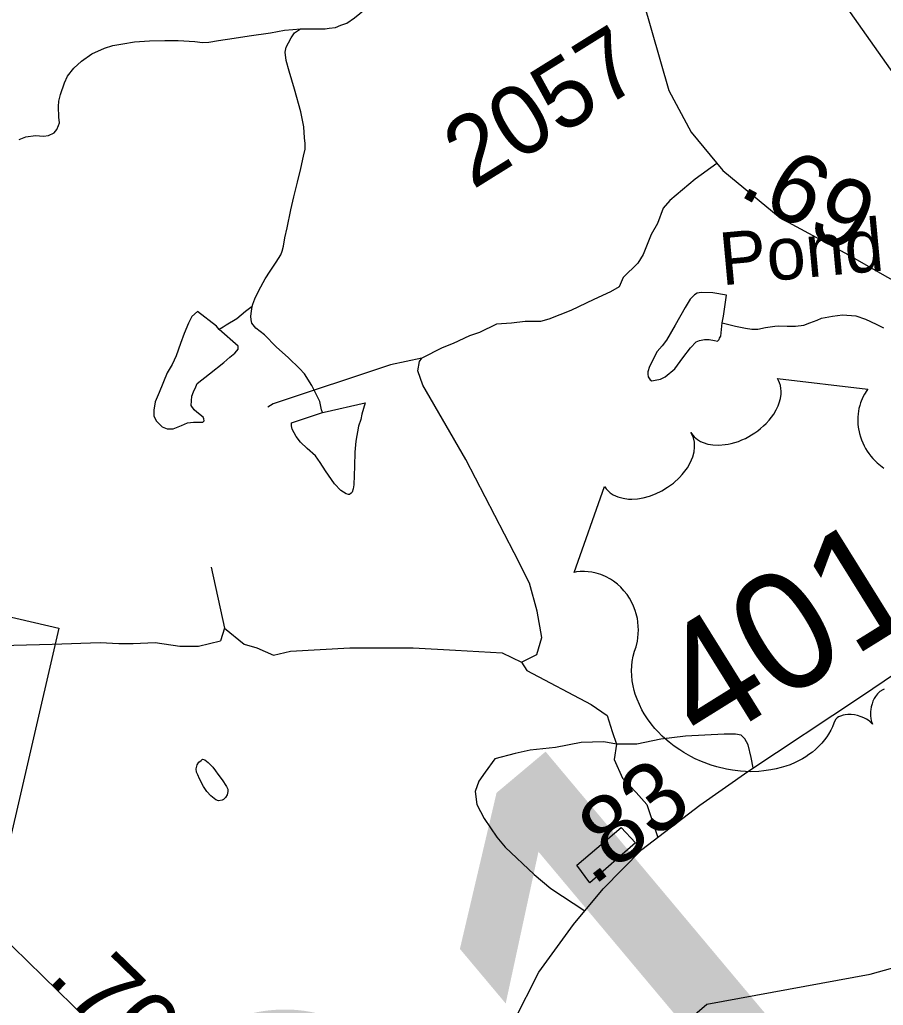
# Model space of a CAD drawing. Extents: x 2001466 to 31450019, y -30647475 to 847247.
# Drawn here: x 2169733 to 2172852, y 802175 to 805733 of the extents above; entities that cross this region are included whole.
import ezdxf

# ---------------------------------------------------------------- set-up
doc = ezdxf.new("R2010")
doc.units = 0
for name, color, linetype in [('Exist Boundary Political CountyLine', 7, 'Continuous'), ('Exist Hydrographic Creek Single Shore', 7, 'Continuous'), ('Exist Hydrographic Misc Water Feature', 7, 'Continuous'), ('Exist Road Non-System Type 51', 7, 'Continuous'), ('Exist Road Primary NC Attributed', 7, 'Continuous'), ('Exist Road Primary NC Service Mileage Hundredths English Label', 7, 'Continuous'), ('Exist Road Primary NC Shield CELL', 7, 'Continuous'), ('Exist Road Primary US Attributed', 7, 'Continuous'), ('Exist Road Primary US Mileage Hundredths English Label', 7, 'Continuous'), ('Exist Road Primary US Shield CELL', 7, 'Continuous'), ('Exist Road Primary US Shield Number Label', 7, 'Continuous'), ('Exist Road Secondary Mileage Hundredths English Label', 7, 'Continuous'), ('Exist Road Secondary Structure Culvert Number Label', 7, 'Continuous'), ('Exist Road Secondary Structure Standard Bridge Number Label', 7, 'Continuous'), ('Exist Road Secondary Type 51 Attributed', 7, 'Continuous'), ('Exist Road Secondary Type 51 Label', 7, 'Continuous'), ('Exist Road Secondary Type 51 Number Label', 7, 'Continuous')]:
    doc.layers.add(name, color=color, linetype=linetype)

msp = doc.modelspace()

# ---------------------------------------------------------------- linework, layer by layer
at = {"layer": 'Exist Boundary Political CountyLine'}
msp.add_lwpolyline([(2192034.4, 787592.5), (2192017, 787600), (2191946.5, 788439.9), (2191463.2, 794429.1), (2179298.2, 796463.3), (2169375.3, 810513.7), (2153809.3, 818455.4), (2147151.2, 821629.4), (2135812.5, 826366.6), (2133839.4, 827270.1)], dxfattribs=at)
at = {"layer": 'Exist Hydrographic Creek Single Shore'}
for points in [[(2170747.4, 805699.8), (2170761.3, 805699.7), (2170815.3, 805700), (2170837, 805700), (2170851.3, 805702.3), (2170873.5, 805704.2), (2170893.6, 805712.6), (2170915.3, 805720.6), (2170943, 805738.8), (2170980.9, 805770.8), (2171014.8, 805805), (2171052.5, 805837.4), (2171090, 805867.5), (2171134.3, 805897.7), (2171164, 805926), (2171185.6, 805945.9), (2171199.7, 805962), (2171215.5, 805988)], [(2169731.8, 805300), (2169755.5, 805310.2), (2169790, 805314.3), (2169819.7, 805312.6), (2169838, 805314.7), (2169857.9, 805324.7), (2169867.5, 805336.6), (2169873.2, 805350.8), (2169877.5, 805360.7), (2169875.3, 805380.9), (2169873.2, 805419), (2169875.3, 805438.9), (2169880.8, 805462.8), (2169894.8, 805505), (2169906.3, 805528.8), (2169928.4, 805557.1), (2169956.3, 805583.3), (2169994, 805609.2), (2170040, 805629.4), (2170070.1, 805639.9), (2170105.6, 805645.9), (2170147.8, 805652.1), (2170201.7, 805656.5), (2170257.9, 805657), (2170305.5, 805657.1), (2170365.8, 805653.6), (2170393.9, 805649.8), (2170416, 805651.7), (2170451.9, 805658), (2170507.7, 805666.2), (2170561.6, 805674.7), (2170639.5, 805684.9), (2170689.6, 805695.1), (2170719.3, 805697.5), (2170747.4, 805699.8)], [(2172805.3, 802287.5), (2172938.4, 802324.2), (2173112.2, 802540.4), (2173245.3, 802590.2), (2173820.3, 802502.9), (2174204.4, 802531.1), (2174427.2, 802697), (2174499.2, 802718.5), (2174664.4, 802698.7), (2174713.7, 802676.5), (2174789, 802669.1), (2174859.3, 802670.4), (2174898.8, 802692.8)]]:
    msp.add_lwpolyline(points, dxfattribs=at)
at = {"layer": 'Exist Hydrographic Misc Water Feature'}
for points in [[(2170573.1, 804696.9), (2170574.9, 804705.1), (2170582.9, 804725), (2170596.9, 804754.9), (2170620.5, 804797.2), (2170638.3, 804825.4), (2170660.2, 804857.3), (2170676, 804883.4), (2170681.8, 804897.5), (2170686.1, 804915.5), (2170691.4, 804945.5), (2170699.6, 804981.6), (2170712.7, 805045.8), (2170723, 805093.7), (2170736.7, 805145.6), (2170748.4, 805195.8), (2170757.8, 805239.7), (2170763.8, 805265.6), (2170763.8, 805285.9), (2170761.5, 805305.7), (2170759.3, 805345.8), (2170749.2, 805399.7), (2170726.3, 805481.4), (2170706.2, 805547.4), (2170695.9, 805585.5), (2170691.6, 805615.3), (2170695.9, 805633.3), (2170703.7, 805649.6), (2170713.5, 805667.6), (2170725.4, 805685.7), (2170747.4, 805699.8)], [(2172270.9, 804638.5), (2172274.8, 804662.3), (2172286.3, 804738.4), (2172236.1, 804746.4), (2172194.2, 804747.9), (2172180.3, 804745.9), (2172170.4, 804739.7), (2172154.7, 804723.9), (2172136.4, 804693.7), (2172101.1, 804629.3), (2172069.6, 804575.3), (2172053.6, 804555.4), (2172035.7, 804535.3), (2172008, 804481.1), (2172002.1, 804460.9), (2172001.9, 804452.8), (2172003.7, 804443.2), (2172010.1, 804432.9), (2172015.8, 804429.2), (2172028.1, 804431), (2172048, 804435.3), (2172064.2, 804443.4), (2172099.9, 804471.7), (2172127.8, 804511.7), (2172155.5, 804547.7), (2172177, 804570), (2172189.1, 804574.2), (2172207.1, 804578), (2172223.6, 804578.3), (2172243.2, 804574.2), (2172253.5, 804572.2), (2172259.2, 804578.2), (2172261.1, 804582.4), (2172265, 804590.3), (2172270.9, 804638.5)], [(2170453.5, 804614.3), (2170443.7, 804626.4), (2170375.2, 804679.7), (2170355.1, 804661.6), (2170343.6, 804637.4), (2170327.8, 804599.7), (2170313.9, 804563.6), (2170297.9, 804519.4), (2170284.6, 804487.3), (2170266.3, 804457.3), (2170236.8, 804387), (2170223.1, 804353), (2170217.3, 804323.1), (2170217.5, 804301.2), (2170227.6, 804283), (2170247.7, 804263.3), (2170265.5, 804255.3), (2170287.7, 804255.2), (2170317.6, 804267.7), (2170339.7, 804277.8), (2170361.3, 804279.8), (2170381.8, 804279.9), (2170395.3, 804279.9), (2170399.4, 804284.1), (2170399, 804291.9), (2170395.5, 804298.1), (2170373.2, 804315.7), (2170363.1, 804323.7), (2170353.1, 804339.9), (2170355.3, 804373.6), (2170360.9, 804389.8), (2170369.1, 804407.6), (2170374.8, 804419.7), (2170418.5, 804454.1), (2170470.2, 804494.6), (2170492.1, 804514.4), (2170509.9, 804528.7), (2170517.9, 804536.8), (2170522, 804542.7), (2170522, 804550.5), (2170521.8, 804554.5), (2170453.5, 804614.3)], [(2170573.1, 804696.9), (2170549.3, 804679), (2170517.3, 804652.6), (2170479.6, 804630.3), (2170467.7, 804622.3), (2170453.5, 804614.3)], [(2170826.9, 804314.4), (2170823, 804324.4), (2170816.9, 804354.5), (2170807.1, 804376.3), (2170788.8, 804412.3), (2170762.1, 804454.1), (2170744.3, 804473.8), (2170704.1, 804511.5), (2170659.8, 804551.5), (2170617.4, 804595.3), (2170585.6, 804619.1), (2170571.2, 804636.7), (2170569.4, 804648.7), (2170567.6, 804662.8), (2170570.8, 804681), (2170573.1, 804696.9)], [(2172270.9, 804638.5), (2172319.1, 804626.8), (2172355.2, 804618.9), (2172377.1, 804615.2), (2172399.1, 804615.1), (2172427, 804621.5), (2172460.8, 804625.7), (2172474.7, 804627.6), (2172504.7, 804625.9), (2172534.8, 804625.8), (2172564.8, 804630.2), (2172586.5, 804638.3), (2172612.9, 804648.5), (2172628.7, 804654.6), (2172668.3, 804662.8), (2172704.8, 804666.7), (2172752.6, 804663.1), (2172788.5, 804651.1), (2172826.8, 804633.6), (2172852.9, 804619.9)], [(2170826.9, 804314.4), (2170833.1, 804316.3), (2170980.5, 804349.2), (2170969.2, 804309.2), (2170965.4, 804289.1), (2170957.1, 804265.1), (2170947.7, 804211), (2170943.6, 804171.1), (2170942.2, 804121), (2170940.5, 804053), (2170938.3, 804039.2), (2170934.6, 804027.2), (2170930.5, 804022.9), (2170924.8, 804018.9), (2170920.9, 804019.1), (2170912.9, 804021.1), (2170892.8, 804033.1), (2170870.6, 804056.7), (2170838.2, 804104.6), (2170818.1, 804134.5), (2170801.7, 804158.4), (2170771.6, 804184.1), (2170748, 804207.9), (2170731.8, 804227.9), (2170717.4, 804253.9), (2170715.6, 804266), (2170715, 804277.8), (2170826.9, 804314.4)], [(2170464.6, 802988.6), (2170480.6, 802964.7), (2170484.5, 802954.8), (2170485.3, 802947), (2170482.9, 802934.7), (2170476.9, 802924.7), (2170473, 802920.9), (2170468.9, 802917), (2170465, 802914.8), (2170451.3, 802912.8), (2170441.2, 802916.8), (2170423.2, 802930.4), (2170409.3, 802946.3), (2170396.9, 802964.4), (2170382.8, 802992.5), (2170376.2, 803006.5), (2170372.3, 803016.4), (2170370.5, 803028.5), (2170374.6, 803042.4), (2170380.5, 803052.1), (2170388.3, 803058.2), (2170394.1, 803062.6), (2170402.3, 803060.5), (2170414.2, 803050.7), (2170430.6, 803034.4), (2170440.6, 803020.7), (2170448.4, 803008.6), (2170464.6, 802988.6)], [(2171792.3, 802616.3), (2171746, 802680.1), (2171905.1, 802817.1), (2171957.4, 802761.3), (2171792.3, 802616.3)], [(2171199.3, 801995.9), (2171258.2, 801889.7), (2171425.3, 801791.1), (2172040.2, 802027.8), (2172215.3, 802178.4), (2172805.3, 802287.5)]]:
    msp.add_lwpolyline(points, dxfattribs=at)
at = {"layer": 'Exist Road Non-System Type 51'}
for points in [[(2172251.5, 805213.9), (2172173.1, 805156.4), (2172081.4, 805080), (2172057, 805052.5), (2172036.8, 804997.3), (2172014.2, 804957.7), (2171984.7, 804884.4), (2171965.3, 804853.7), (2171913.4, 804801.7), (2171898.1, 804768.1), (2171867.5, 804749.8), (2171806.4, 804722.2), (2171723.9, 804682.5), (2171644.5, 804651.9), (2171613.9, 804642.7), (2171559, 804642.7), (2171510.1, 804636.6), (2171455.1, 804633.6), (2171394, 804603), (2171357.3, 804590.8), (2171299.2, 804563.2), (2171259.5, 804548), (2171186.2, 804511.3)], [(2171186.2, 804511.3), (2171073.1, 804486.8), (2170648.4, 804346.2), (2170630.1, 804333.9)], [(2171619.1, 803502.3), (2171601.7, 803597.1), (2171574.2, 803698), (2171519.2, 803808), (2171345.1, 804144.4), (2171189.2, 804413.4), (2171170.9, 804465.4), (2171177, 804499), (2171186.2, 804511.3)], [(2170424.5, 803756.1), (2170473.4, 803535.9), (2170458.1, 803490)], [(2170473.4, 803535.9), (2170543.6, 803477.8), (2170589.5, 803465.6), (2170650.6, 803438.1), (2170711.7, 803453.4), (2170925.6, 803465.6), (2171154.7, 803465.6), (2171307.5, 803456.4), (2171475.5, 803447.2), (2171545.8, 803413.6), (2171600.8, 803441.1), (2171619.1, 803502.3)], [(2169441, 803430), (2169449.8, 803450.3), (2169455.9, 803465.6), (2169636.2, 803471.7), (2169712.6, 803474.8), (2169850.1, 803477.8), (2170024.2, 803483.9), (2170091.4, 803480.9), (2170143.4, 803480.9), (2170222.8, 803483.9), (2170311.4, 803471.7), (2170378.6, 803471.7), (2170458.1, 803490)], [(2171545.8, 803413.6), (2171565.1, 803383), (2171797.3, 803260.7), (2171855.3, 803221), (2171873.7, 803162.9), (2171888.9, 803117)], [(2172382.8, 803031.3), (2172375.4, 803068.8), (2172364.7, 803114.7), (2172352.2, 803136.6), (2172339.5, 803149.3), (2172318.1, 803154), (2172278, 803153.2), (2172138.1, 803146.8), (2172048.5, 803135.4), (2171962.7, 803117.9), (2171888.9, 803117)], [(2171888.9, 803117), (2171843.1, 803126.2), (2171760.6, 803123.1), (2171668.9, 803104.8), (2171577.3, 803095.6), (2171522.3, 803083.4), (2171449.1, 803064.6)], [(2171888.9, 803117), (2171879.8, 803062), (2171910.3, 802994.7), (2171959.2, 802942.7), (2171998.9, 802899.9), (2172037.7, 802781)], [(2171449.1, 803064.6), (2171414.5, 803016.5), (2171391.1, 802984.2), (2171377.8, 802946), (2171384.7, 802900), (2171411.4, 802848.6), (2171456.6, 802781.3), (2171487.1, 802745.7), (2171590.9, 802647.4), (2171651.6, 802596.6), (2171774.8, 802515.8)]]:
    msp.add_lwpolyline(points, dxfattribs=at)
at = {"layer": 'Exist Road Primary NC Attributed'}
msp.add_lwpolyline([(2170935, 800673), (2170864.4, 800777.6), (2170616.4, 801194.2), (2170487.5, 801396.2), (2170135, 801949.1), (2170034.1, 802068.4), (2169490.6, 802597), (2169262.1, 802818.4), (2168818.3, 803246), (2168609.2, 803488.1)], dxfattribs=at)
at = {"layer": 'Exist Road Primary NC Shield CELL'}
msp.add_lwpolyline([(2168743.9, 802831.9), (2168957.1, 803749.4), (2169874.5, 803536.2), (2169661.3, 802618.8)], close=True, dxfattribs=at)
at = {"layer": 'Exist Road Primary US Attributed'}
msp.add_lwpolyline([(2170935, 800673), (2171010.4, 800871.3), (2171236.5, 801474.1), (2171518.5, 802115.8), (2171608.5, 802294), (2171733.7, 802466.8), (2171840.7, 802594.5), (2171980.5, 802737.5), (2172189.6, 802896.8), (2172363.4, 803018.5), (2172773.1, 803290.4), (2173148.8, 803544.7), (2173463.6, 803756.9), (2173654.5, 803876.8)], dxfattribs=at)
at = {"layer": 'Exist Road Primary US Shield CELL'}
msp.add_lwpolyline([(2172855.6, 803315.4), (2172850.5, 803313.8), (2172839.7, 803307.8), (2172831.2, 803299.6), (2172823.7, 803289.4), (2172819.6, 803282.4), (2172814.8, 803272.1), (2172811.7, 803263.3), (2172808.6, 803251.6), (2172807.2, 803242.4), (2172806.1, 803235.3), (2172806, 803218.6), (2172806.8, 803211.2), (2172808.6, 803202.1), (2172812.8, 803189.7), (2172800.9, 803201.3), (2172791.3, 803207.8), (2172781.8, 803212.6), (2172772.7, 803216.5), (2172759.6, 803220.5), (2172748.7, 803222.8), (2172736.3, 803224.4), (2172724.2, 803224.2), (2172714.9, 803223.5), (2172707, 803221.9), (2172697.9, 803218.9), (2172691.1, 803215.4), (2172685.9, 803212), (2172679.7, 803205.8), (2172674.2, 803192.6), (2172668.9, 803180.3), (2172662.7, 803167.6), (2172654.6, 803153.6), (2172648.2, 803143.9), (2172640.2, 803133.2), (2172630.4, 803121.4), (2172619.2, 803109.6), (2172607.1, 803098.3), (2172596.2, 803088.8), (2172583.9, 803079.5), (2172572.4, 803071.8), (2172560.1, 803064.3), (2172548, 803058.1), (2172534, 803051), (2172516, 803043.1), (2172500.4, 803037.7), (2172483.5, 803032.6), (2172465.8, 803028), (2172446.2, 803024.2), (2172420.9, 803020.5), (2172402.7, 803019), (2172373.1, 803017.9), (2172336.6, 803019.7), (2172307.6, 803023.3), (2172285.5, 803027.3), (2172251.6, 803035.5), (2172230.8, 803041.7), (2172196.3, 803054.5), (2172172.8, 803064.8), (2172156.7, 803073.1), (2172131.9, 803087), (2172117.3, 803096.3), (2172097, 803110.5), (2172079.5, 803124.1), (2172063.6, 803137.5), (2172054, 803146.4), (2172038.2, 803162.5), (2172027.5, 803174.3), (2172013.7, 803190.9), (2172000.4, 803209.3), (2171989.1, 803226.8), (2171980.4, 803241.8), (2171971.4, 803260), (2171962.9, 803280), (2171956.7, 803297.8), (2171952.9, 803311), (2171949, 803327.5), (2171945.7, 803346.4), (2171943.9, 803365.4), (2171943.4, 803381.7), (2171944, 803400), (2171945.6, 803416.2), (2171949.2, 803435.3), (2171953.9, 803453.6), (2171959.2, 803468.9), (2171964.1, 803489.1), (2171966, 803500.7), (2171967.5, 803516.1), (2171967.7, 803529.7), (2171967.4, 803541.5), (2171966.1, 803558.4), (2171964.1, 803570.4), (2171960, 803588.3), (2171956.1, 803600.2), (2171950.4, 803615.1), (2171944.3, 803628.6), (2171935.2, 803644.6), (2171926.8, 803657.3), (2171915.7, 803671.3), (2171903.9, 803684), (2171892.6, 803694.5), (2171878.1, 803705.6), (2171866.6, 803713.1), (2171849.3, 803722.2), (2171831.7, 803729.7), (2171815.4, 803734.5), (2171799.7, 803738.2), (2171785.9, 803739.6), (2171773.1, 803740.4), (2171757.9, 803740.2), (2171743.9, 803738.9), (2171735.5, 803737.4), (2171845.4, 804047.3), (2171851.6, 804038.6), (2171860.5, 804029.2), (2171865.6, 804024.7), (2171877.2, 804017.3), (2171893.3, 804009.9), (2171912.5, 804004.9), (2171932.1, 804002.3), (2171944.5, 804002), (2171964.3, 804003.3), (2171985.6, 804006.7), (2172007.8, 804013.1), (2172029.5, 804021.1), (2172051.9, 804031.9), (2172072.9, 804044.5), (2172094.3, 804060.1), (2172116.1, 804080.3), (2172125.7, 804090.4), (2172135.7, 804102.8), (2172144.6, 804115), (2172153.2, 804130.1), (2172159.5, 804143.3), (2172164, 804154.4), (2172168.7, 804172.7), (2172170.8, 804189.9), (2172170.6, 804198.8), (2172170.1, 804207.1), (2172166.5, 804223.1), (2172164.2, 804229.7), (2172157.6, 804242.3), (2172164.6, 804232.6), (2172169.6, 804227), (2172175.1, 804221.8), (2172181.8, 804216.8), (2172192.2, 804210.4), (2172202.2, 804205.9), (2172219.1, 804200.5), (2172228.7, 804198.6), (2172237, 804197.5), (2172258.2, 804196.6), (2172281, 804198.6), (2172291.9, 804200.2), (2172302.6, 804202.5), (2172315.7, 804206.1), (2172328.9, 804210.5), (2172341.5, 804215.7), (2172354.1, 804221.2), (2172366.5, 804227.7), (2172376.4, 804233.5), (2172388.1, 804241), (2172398.7, 804248.5), (2172409.1, 804256.7), (2172420.2, 804266.5), (2172428.8, 804274.9), (2172439.7, 804286.6), (2172449, 804298.2), (2172456.6, 804309.2), (2172465.7, 804324.7), (2172472.4, 804338.4), (2172476.4, 804349.8), (2172480.5, 804364.6), (2172483, 804380.6), (2172483.5, 804391.5), (2172482.4, 804401.7), (2172480.7, 804412.2), (2172477.4, 804422.2), (2172473.7, 804430.5), (2172469.8, 804437.1), (2172796.4, 804399.2), (2172792.5, 804394), (2172784.3, 804380.8), (2172778.3, 804369.4), (2172769.9, 804349.5), (2172767.1, 804339.7), (2172764.4, 804329.6), (2172762.5, 804319.5), (2172761, 804310.1), (2172760.2, 804297.4), (2172760, 804285.1), (2172760.5, 804272), (2172761.6, 804261.1), (2172765.8, 804239.4), (2172769.5, 804226.3), (2172773.3, 804215.6), (2172782.9, 804194.5), (2172788, 804184.8), (2172793.7, 804175.6), (2172800.3, 804166.3), (2172807, 804157.5), (2172814.7, 804148.9), (2172821.5, 804141.4), (2172830.7, 804132.6), (2172842.1, 804122.9), (2172854.2, 804114.1)], dxfattribs=at)
at = {"layer": 'Exist Road Secondary Type 51 Attributed'}
msp.add_lwpolyline([(2171837.6, 806807.5), (2171827.8, 806605.4), (2171823, 806444.8), (2171842.4, 806281.8), (2171922.7, 806019), (2172078.3, 805477.6), (2172158.5, 805326.7), (2172272.8, 805188), (2172479.5, 805017.7), (2172712.9, 804891.2), (2173021.7, 804714.8), (2173128.7, 804639.4), (2173223.5, 804542), (2173381.5, 804308.4), (2173654.5, 803876.8)], dxfattribs=at)

# ---------------------------------------------------------------- texts
at = {"layer": 'Exist Road Primary NC Service Mileage Hundredths English Label'}
msp.add_text('.70', height=250, rotation=315.7916, dxfattribs=at).set_placement((2169828.4, 802268.4))
at = {"layer": 'Exist Road Primary US Mileage Hundredths English Label'}
msp.add_text('.83', height=250, rotation=37.3138, dxfattribs=at).set_placement((2171803.1, 802602.2))
at = {"layer": 'Exist Road Primary US Shield Number Label'}
msp.add_text('401', height=425, rotation=31.918, dxfattribs=at).set_placement((2172205.7, 803095.2))
at = {"layer": 'Exist Road Secondary Mileage Hundredths English Label'}
msp.add_text('.69', height=250, rotation=331.5397, dxfattribs=at).set_placement((2172323.1, 805102.5))
at = {"layer": 'Exist Road Secondary Structure Culvert Number Label'}
msp.add_text('C981', height=2132.54, rotation=40, dxfattribs=at).set_placement((2168253.6, 797471.2))
at = {"layer": 'Exist Road Secondary Structure Standard Bridge Number Label'}
msp.add_text('160', height=2132.54, rotation=40, dxfattribs=at).set_placement((2172940.6, 798917.6))
at = {"layer": 'Exist Road Secondary Type 51 Label'}
msp.add_text('Pond', height=190, rotation=5.2842, dxfattribs=at).set_placement((2172269.3, 804773.2))
at = {"layer": 'Exist Road Secondary Type 51 Number Label'}
msp.add_text('2057', height=250, rotation=31.918, dxfattribs=at).set_placement((2171369.6, 805117.5))

doc.saveas('drawing.dxf')
